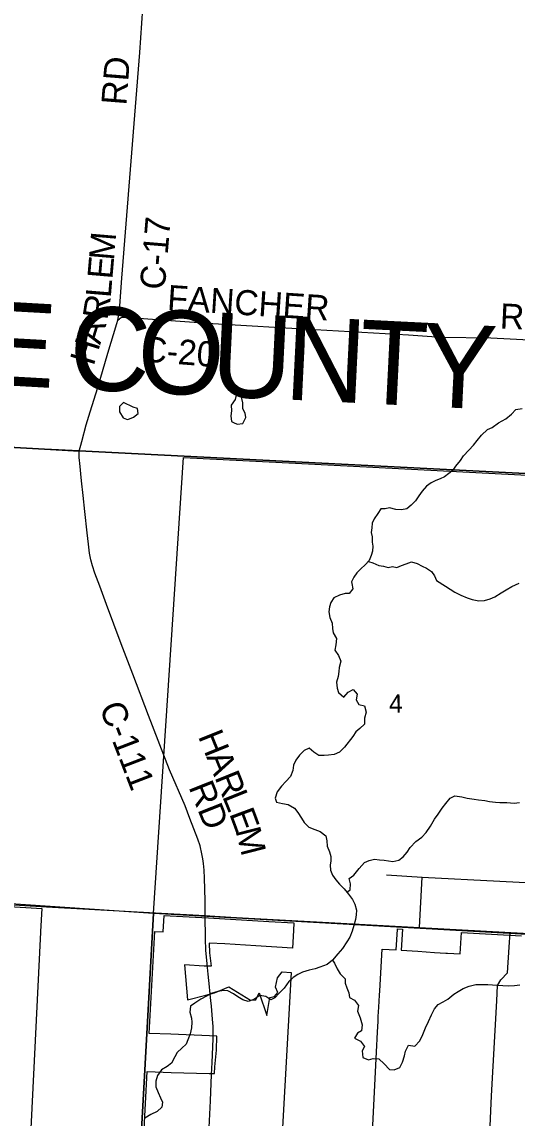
# Model space of a CAD drawing. Extents: x 114843 to 284848, y 317643 to 566895.
# Drawn here: x 249076 to 254998, y 439982 to 453098 of the extents above; entities that cross this region are included whole.
import ezdxf

# ---------------------------------------------------------------- set-up
doc = ezdxf.new("R2010")
doc.units = 0
for name, color, linetype in [('GM_X_City_Street', 7, 'Continuous'), ('GM_X_Corporation', 7, 'Continuous'), ('GM_X_County', 7, 'Continuous'), ('GM_X_County_Road', 7, 'Continuous'), ('GM_X_County_Road_Text', 7, 'Continuous'), ('GM_X_County_Text', 7, 'Continuous'), ('GM_X_Minor_Lake', 7, 'Continuous'), ('GM_X_Minor_River', 7, 'Continuous'), ('GM_X_Section', 7, 'Continuous'), ('GM_X_Section_Text', 7, 'Continuous'), ('GM_X_Township', 7, 'Continuous'), ('GM_X_Township_Road', 7, 'Continuous')]:
    doc.layers.add(name, color=color, linetype=linetype)

msp = doc.modelspace()

# ---------------------------------------------------------------- linework, layer by layer
at = {"layer": 'GM_X_City_Street'}
msp.add_lwpolyline([(254672, 439798), (254691, 440250), (254757, 441384), (254765, 441569), (254804, 441635), (254882, 441719), (254902, 442027), (254914, 442203)], dxfattribs=at)
at = {"layer": 'GM_X_Corporation'}
for points in [[(248347, 442548), (249313, 442489), (249300, 442215), (249300, 442206), (249182, 439856)], [(250534, 439772), (250573, 440538), (250862, 440529), (251316, 440517), (251380, 440514), (251383, 440596), (251402, 440796), (251409, 440964), (251320, 440966), (250858, 440985), (250597, 440996), (250667, 442215), (250766, 442212), (250778, 442408), (250848, 442403), (251229, 442382), (251308, 442378), (252028, 442335), (252329, 442318), (252324, 442228), (252312, 442017), (251875, 442045), (251502, 442068), (251316, 442077), (251319, 441961), (251323, 441926), (251338, 441800), (251254, 441801), (251019, 441814), (251055, 441398), (251276, 441451), (251378, 441481), (251552, 441551), (251811, 441394), (251872, 441396), (251913, 441482), (252006, 441208), (252039, 441425), (252097, 441437), (252138, 441484), (252110, 441547), (252132, 441661), (252189, 441731), (252295, 441726), (252183, 439727)], [(253264, 439735), (253320, 440854), (253323, 440926), (253328, 441017), (253331, 441069), (253335, 441144), (253338, 441199), (253341, 441253), (253344, 441308), (253353, 441454), (253355, 441505), (253385, 442003), (253552, 441994), (253568, 442237), (253569, 442247), (253628, 442241), (253613, 441990), (253812, 441978), (254012, 441965), (254146, 441957), (254165, 441956), (254317, 441946), (254333, 442202), (255052, 442162)]]:
    msp.add_lwpolyline(points, dxfattribs=at)
at = {"layer": 'GM_X_County'}
for points in [[(272933, 453131), (272849, 451483), (272834, 451217), (272736, 449255), (272701, 448596), (272606, 446826), (267202, 447067), (264449, 447215), (264398, 447218), (263501, 447258), (262859, 447296), (259100, 447485), (255878, 447654), (249761, 447964), (249348, 447987), (245634, 448192)], [(245634, 448192), (249348, 447987), (249761, 447964), (255878, 447654), (259100, 447485), (262859, 447296), (263501, 447258), (264398, 447218), (264449, 447215), (267202, 447067), (272606, 446826), (272572, 446333), (272492, 444940), (272103, 436463)]]:
    msp.add_lwpolyline(points, dxfattribs=at)
at = {"layer": 'GM_X_County_Road'}
for points in [[(250225, 449530), (250242, 449643), (250272, 450030), (250486, 452732), (250522, 453258)], [(249762, 447961), (249793, 448079), (249846, 448278), (249893, 448432), (249982, 448722), (250103, 449136), (250210, 449488), (250225, 449530)], [(250225, 449530), (250242, 449547), (250251, 449554), (250262, 449560), (250274, 449564), (250285, 449566), (250297, 449567), (250418, 449557), (250970, 449518), (251359, 449490), (252165, 449440), (253701, 449355), (254090, 449327), (254683, 449317), (255991, 449251)], [(246165, 448160), (249349, 447984), (249762, 447961)], [(251267, 442405), (251268, 442586), (251259, 442851), (251254, 442947), (251247, 443028), (251240, 443084), (251228, 443144), (251206, 443240), (251181, 443319), (251086, 443568), (251028, 443718), (250842, 444148), (250589, 444798), (250401, 445293), (250262, 445658), (250088, 446128), (250006, 446346), (249950, 446501), (249922, 446588), (249900, 446660), (249885, 446742), (249871, 446850), (249857, 446983), (249830, 447239), (249808, 447432), (249790, 447605), (249768, 447819), (249765, 447850), (249762, 447887), (249761, 447933), (249762, 447961)], [(246489, 442686), (246541, 442683), (247297, 442645), (247810, 442604), (249369, 442511), (250744, 442434), (251267, 442405)], [(251267, 442405), (251382, 442400), (251638, 442384), (252745, 442321), (253830, 442262), (255363, 442178), (256582, 442108), (257454, 442053), (258792, 441983)], [(251291, 441825), (251291, 441830), (251277, 441987), (251273, 442131), (251267, 442405)], [(251324, 441506), (251319, 441554), (251305, 441706), (251291, 441825)], [(251362, 440978), (251363, 440999), (251362, 441080), (251357, 441164), (251345, 441321), (251336, 441391), (251324, 441506)], [(251345, 440502), (251352, 440646), (251362, 440930), (251362, 440978)], [(251316, 439870), (251330, 440188), (251345, 440502)]]:
    msp.add_lwpolyline(points, dxfattribs=at)
at = {"layer": 'GM_X_Minor_Lake'}
for points in [[(250292, 448546), (250245, 448495), (250243, 448433), (250286, 448361), (250326, 448346)], [(250326, 448346), (250344, 448340), (250410, 448367), (250466, 448411), (250457, 448471), (250405, 448487), (250292, 448546)], [(251711, 448674), (251639, 448633), (251626, 448581), (251580, 448514), (251581, 448446), (251574, 448384), (251581, 448318), (251605, 448306)], [(251605, 448306), (251649, 448284), (251717, 448293), (251754, 448364), (251747, 448418), (251717, 448469), (251720, 448540), (251701, 448606), (251711, 448674)]]:
    msp.add_lwpolyline(points, dxfattribs=at)
at = {"layer": 'GM_X_Minor_River'}
for points in [[(254235, 447736), (254265, 447782), (254322, 447851), (254359, 447906), (254422, 447974), (254476, 448035), (254521, 448090), (254574, 448155), (254644, 448220), (254699, 448246), (254775, 448299), (254862, 448348), (254933, 448403), (254983, 448462), (255059, 448473)], [(254235, 447736), (254130, 447656), (254076, 447632), (254026, 447611), (253972, 447583), (253916, 447543), (253862, 447485), (253822, 447427), (253784, 447369), (253730, 447315), (253680, 447271), (253616, 447259), (253548, 447263), (253472, 447285), (253420, 447273), (253368, 447273), (253332, 447217), (253290, 447153), (253266, 447101), (253260, 447045), (253254, 446987), (253266, 446935), (253266, 446875), (253271, 446824), (253269, 446766), (253253, 446712), (253229, 446654), (253183, 446600), (253131, 446552), (253081, 446506), (253047, 446454), (253017, 446398), (253023, 446378)], [(253219, 446642), (253273, 446624), (253345, 446594), (253399, 446585), (253457, 446569), (253507, 446583), (253559, 446569), (253615, 446595), (253671, 446613), (253737, 446637), (253802, 446616), (253862, 446586), (253916, 446562), (253974, 446524), (254012, 446471), (254034, 446413), (254143, 446345)], [(253023, 446378), (253035, 446314), (252991, 446260), (252941, 446260), (252873, 446239), (252805, 446207), (252769, 446153), (252753, 446101), (252745, 446039), (252759, 445973), (252785, 445903), (252789, 445839), (252799, 445787), (252837, 445720), (252829, 445646), (252817, 445580), (252864, 445518), (252892, 445450), (252872, 445374), (252866, 445324), (252858, 445266), (252840, 445198), (252848, 445127), (252864, 445075), (252924, 445019), (252978, 445077), (253038, 445110), (253085, 445054), (253075, 444987), (253105, 444929), (253173, 444915), (253193, 444837), (253175, 444767), (253175, 444697), (253119, 444643), (253069, 444605), (253033, 444549), (252935, 444422), (252873, 444360), (252809, 444334), (252743, 444326), (252691, 444322), (252626, 444320), (252568, 444362), (252510, 444410), (252452, 444381), (252394, 444325), (252350, 444263), (252324, 444205), (252316, 444141), (252290, 444071), (252234, 444011), (252182, 443952), (252128, 443884), (252104, 443812), (252122, 443762), (252194, 443746), (252262, 443736), (252334, 443692), (252377, 443638), (252421, 443572), (252451, 443520), (252509, 443464), (252579, 443436), (252643, 443412), (252712, 443360), (252722, 443298), (252728, 443236), (252754, 443168), (252772, 443112), (252772, 443059), (252764, 443007), (252766, 442949), (252792, 442887), (252832, 442833), (252876, 442781), (252929, 442725), (252981, 442663), (253029, 442597), (253059, 442543), (253077, 442469), (253075, 442413), (253067, 442357), (253045, 442288), (253027, 442218), (252997, 442148), (252963, 442090), (252911, 442012), (252855, 441949), (252791, 441871), (252725, 441819), (252639, 441787), (252585, 441767), (252511, 441753), (252433, 441727), (252375, 441702), (252321, 441666), (252270, 441616), (252214, 441536), (252154, 441476), (252102, 441422)], [(254143, 446345), (254254, 446275), (254326, 446239), (254400, 446205), (254462, 446187), (254542, 446171), (254610, 446174), (254676, 446196), (254731, 446220), (254809, 446266), (254869, 446304), (254935, 446342), (255023, 446384)], [(252962, 442686), (253003, 442715), (253007, 442785), (252991, 442849), (253047, 442887), (253109, 442968), (253175, 443040), (253227, 443064), (253293, 443080), (253353, 443074), (253407, 443070), (253461, 443062), (253513, 443054), (253584, 443069), (253636, 443107), (253682, 443163), (253720, 443221), (253788, 443293), (253860, 443345), (253910, 443398), (253962, 443476), (254010, 443560), (254054, 443618), (254100, 443692), (254144, 443748), (254198, 443811), (254252, 443837), (254336, 443827), (254402, 443811), (254483, 443797), (254537, 443789), (254613, 443783), (254669, 443771), (254739, 443763), (254793, 443759), (254877, 443759), (254961, 443752), (255026, 443758)], [(252790, 441870), (252815, 441835), (252847, 441769), (252882, 441709), (252940, 441649), (252942, 441595), (252960, 441541), (252986, 441481), (252994, 441427), (253054, 441393), (253100, 441329), (253090, 441263), (253123, 441180), (253145, 441096), (253139, 441026), (253089, 441000), (253055, 440940), (253127, 440904), (253173, 440840), (253147, 440786), (253153, 440708), (253219, 440680), (253277, 440696), (253345, 440690), (253408, 440630), (253472, 440564), (253528, 440560), (253596, 440586), (253628, 440650), (253650, 440728), (253664, 440784), (253698, 440855), (253776, 440843), (253834, 440907), (253870, 440981), (253904, 441061), (253938, 441137), (253974, 441216), (254012, 441290), (254054, 441342), (254112, 441372), (254170, 441406), (254242, 441464), (254293, 441498), (254353, 441533), (254425, 441559), (254503, 441579), (254583, 441581), (254647, 441581), (254705, 441575), (254769, 441571), (254827, 441567), (254896, 441565), (254968, 441569), (255032, 441578)], [(252102, 441422), (252052, 441399), (251992, 441437), (251922, 441449), (251850, 441401), (251780, 441379), (251720, 441397), (251657, 441433), (251605, 441467), (251539, 441503), (251489, 441507), (251421, 441497), (251341, 441473), (251291, 441444), (251217, 441406), (251145, 441358), (251094, 441320), (251083, 441248), (251103, 441178), (251109, 441128), (251103, 441062), (251089, 440989), (251061, 440917), (251039, 440865), (250989, 440819), (250933, 440767), (250905, 440715), (250865, 440638), (250813, 440598), (250745, 440560), (250699, 440492), (250679, 440424), (250679, 440356), (250705, 440288), (250735, 440223), (250757, 440171), (250751, 440113), (250693, 440063), (250619, 440025), (250547, 439981)]]:
    msp.add_lwpolyline(points, dxfattribs=at)
at = {"layer": 'GM_X_Section'}
for points in [[(251010, 447887), (252348, 447818), (256429, 447608), (256108, 442125), (250648, 442436)], [(245331, 442509), (245348, 442794), (250648, 442436), (250354, 437098), (245074, 437444), (245201, 439944), (245282, 441591)], [(250648, 442436), (256108, 442125), (255803, 436775), (250354, 437098)]]:
    msp.add_lwpolyline(points, close=True, dxfattribs=at)
at = {"layer": 'GM_X_Township'}
for points in [[(272933, 453131), (272849, 451483), (272834, 451217), (272736, 449255), (272701, 448596), (272606, 446826), (267202, 447067), (264449, 447215), (264398, 447218), (263501, 447258), (262859, 447296), (259100, 447485), (255878, 447654), (249761, 447964), (249348, 447987), (245634, 448192)], [(245634, 448192), (249348, 447987), (249761, 447964), (255878, 447654), (259100, 447485), (262859, 447296), (263501, 447258), (264398, 447218), (264449, 447215), (267202, 447067), (272606, 446826), (272572, 446333), (272492, 444940), (272103, 436463)]]:
    msp.add_lwpolyline(points, dxfattribs=at)
at = {"layer": 'GM_X_Township_Road'}
msp.add_line((253830, 442262), (253862, 442866), dxfattribs=at)
msp.add_lwpolyline([(253438, 442892), (253862, 442866), (255721, 442769)], dxfattribs=at)

# ---------------------------------------------------------------- texts
at = {"layer": 'GM_X_County_Road_Text'}
for s, rotation, p in [('RD', 85.4875, (250324, 452094)), ('C-17', 85.2525, (250784, 449886)), ('M', 85.1257, (250176, 450238)), ('E', 85.1196, (250157, 450014)), ('L', 85.2411, (250138, 449791)), ('FANCHER', 356.2076, (250808, 449652)), ('R', 81.0669, (250097, 449524)), ('RD', 357.4545, (254788, 449431)), ('A', 73.1827, (250011, 449227)), ('C-20', 355.6249, (250512, 449036)), ('H', 72.9949, (249933, 448974)), ('C-111', 291.0339, (249998, 444899)), ('H', 291.9727, (251179, 444551)), ('A', 291.9727, (251278, 444306)), ('R', 291.9734, (251377, 444061)), ('RD', 291.69, (251066, 443944)), ('L', 291.9737, (251469, 443832)), ('E', 290.3496, (251552, 443626)), ('M', 284.3457, (251628, 443424))]:
    msp.add_text(s, height=300, rotation=rotation, dxfattribs=at).set_placement(p)
at = {"layer": 'GM_X_County_Text'}
for s, rotation, p in [('E', 356.7716, (248565, 448767)), ('C', 357.277, (249625, 448708)), ('O', 357.1668, (250437, 448669)), ('U', 357.1625, (251321, 448625)), ('N', 357.1629, (252204, 448582)), ('T', 357.1631, (253087, 448538)), ('Y', 357.1629, (253834, 448501))]:
    msp.add_text(s, height=1000, rotation=rotation, dxfattribs=at).set_placement(p)
at = {"layer": 'GM_X_Section_Text'}
msp.add_text('4', height=221, rotation=0.4156, dxfattribs=at).set_placement((253466, 444831))

doc.saveas('drawing.dxf')
